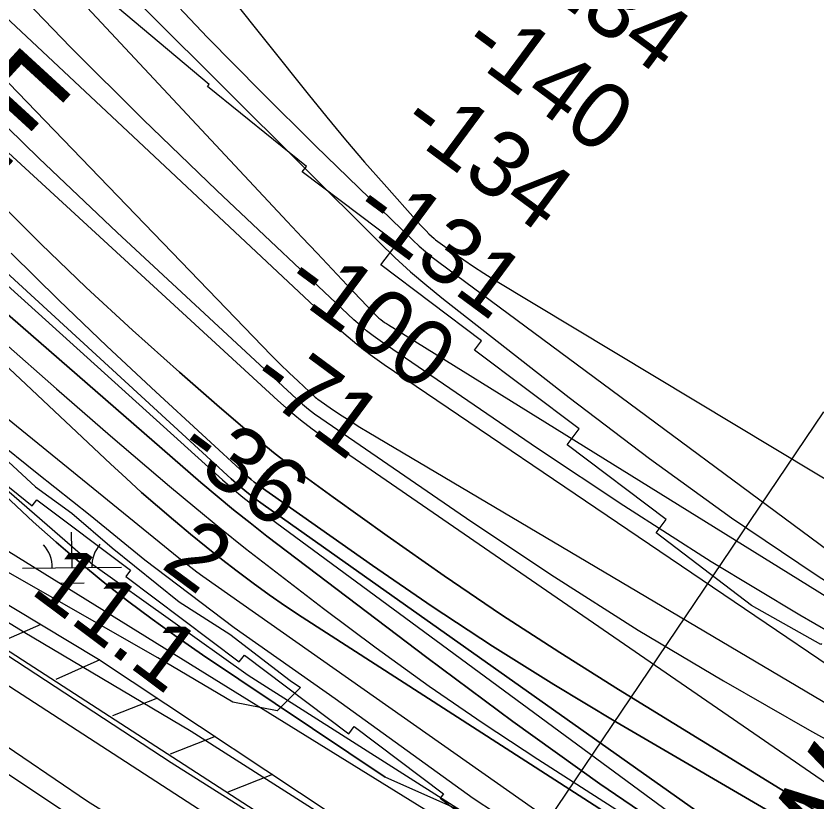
# Model space of a CAD drawing. Extents: x 3625074 to 3663148, y 511451 to 537151.
# Drawn here: x 3634862 to 3635673, y 519098 to 519895 of the extents above; entities that cross this region are included whole.
import ezdxf

# ---------------------------------------------------------------- set-up
doc = ezdxf.new("R2010")
doc.units = 0
for name, color, linetype in [('V-CHAN-NAID', 7, 'Continuous'), ('V-FLOD-BASE', 7, 'Continuous'), ('V-LEVE-TOET', 7, 'Continuous'), ('V-RIVR-EDGE', 7, 'Continuous'), ('V-RIVR-RANG', 7, 'Continuous'), ('V-ROAD-CNTR', 7, 'Continuous'), ('V-RRAP-FSHR', 7, 'Continuous'), ('V-RRAP-RVMT', 7, 'Continuous'), ('V-RRAP-RVMT-IDEN', 7, 'Continuous'), ('V-SITE-VEGE', 7, 'Continuous'), ('V-SURV-LINE', 7, 'Continuous'), ('V-TOPO-DPTH', 7, 'Continuous'), ('V-TOPO-MAJR', 7, 'Continuous'), ('V-TOPO-MINR', 7, 'Continuous'), ('V-TOPO-WATR', 7, 'Continuous'), ('V-WETL-SWMP', 7, 'Continuous')]:
    doc.layers.add(name, color=color, linetype=linetype)

msp = doc.modelspace()

# ---------------------------------------------------------------- linework, layer by layer
at = {"layer": 'V-FLOD-BASE'}
msp.add_lwpolyline([(3634090.55, 519910.25), (3634194.13, 519800.9), (3634386.97, 519607.9), (3634520.8, 519476.19), (3634584.04, 519425.92), (3634773.91, 519298.63), (3635018.86, 519138.42), (3635307.89, 518955.74), (3635376.08, 518920.65), (3635521.42, 518847.63), (3635650.26, 518785.8), (3635681.23, 518766.9), (3635736.91, 518724.29), (3635905.29, 518587.48), (3636020.79, 518500.86), (3636062.08, 518474.27), (3636166.84, 518428.53), (3636325.54, 518384.45), (3636518.06, 518331.12)], dxfattribs=at)
at = {"layer": 'V-LEVE-TOET'}
for points in [[(3633754.18, 520344.21), (3633818.36, 520271.47), (3633903.54, 520173.9), (3634010.31, 520053.24), (3634126.25, 519916.26), (3634248.95, 519789.97), (3634358.07, 519672.49), (3634515.12, 519522.72), (3634577.66, 519463.34), (3634624.14, 519429.91), (3634716.23, 519365.08), (3634869.06, 519271.07), (3635039.25, 519169.97), (3635206.79, 519063.37), (3635364.25, 518968.16), (3635535.73, 518885.04), (3635647.33, 518827.61), (3635705.94, 518786.25), (3635760.48, 518744.35), (3635856.24, 518664.4), (3635977.96, 518563.95), (3636030.51, 518527.57), (3636111.44, 518481.98)], [(3634022.77, 519871.18), (3634150.08, 519741.08), (3634256.33, 519627.68), (3634380.39, 519490.64), (3634460.25, 519418.65), (3634522.85, 519367.68), (3634640.41, 519292.22), (3634770.11, 519210.57), (3634934.13, 519099.06), (3635095.04, 518998.9), (3635326.47, 518859.9), (3635425.06, 518808.95), (3635530.58, 518754.77), (3635629.46, 518703.53), (3635690.35, 518657.22), (3635816.69, 518552.38), (3635937.56, 518453.67), (3635994.72, 518413.77), (3636064.4, 518378.14), (3636147.45, 518344.72), (3636257.22, 518314.59), (3636459.37, 518256.78), (3636618.09, 518214.39)]]:
    msp.add_lwpolyline(points, dxfattribs=at)
at = {"layer": 'V-RIVR-EDGE'}
msp.add_lwpolyline([(3634839.31, 519466.5), (3634883.05, 519431.58), (3634936.97, 519388.82), (3634992.09, 519343.66), (3635082.57, 519275), (3635185.05, 519203.31), (3635324.68, 519102.11), (3635437.96, 519027.99), (3635560.24, 518952.64), (3635601.58, 518922.52), (3635639.37, 518909.82), (3635686.73, 518882.09), (3635791.66, 518832), (3635834.83, 518809.69), (3635845.6, 518794.65), (3635882.77, 518772.95), (3635908.56, 518762.68), (3635968.51, 518728.91), (3636026.04, 518690.35), (3636153.75, 518627)], dxfattribs=at)
at = {"layer": 'V-RIVR-RANG'}
msp.add_line((3635309.21, 518944.14), (3635680.18, 519493.64), dxfattribs=at)
at = {"layer": 'V-ROAD-CNTR'}
msp.add_lwpolyline([(3634568.89, 519302.17), (3634710.67, 519221.62), (3634875.34, 519112.33), (3635082.38, 518973.77), (3635243.78, 518875.41)], dxfattribs=at)
at = {"layer": 'V-RRAP-FSHR'}
for p, q in [((3634886.75, 519278.3), (3634842.13, 519258.44)), ((3634946.74, 519242.23), (3634902.13, 519222.38)), ((3635005.02, 519203.46), (3634959.57, 519185.62)), ((3635063.35, 519164.76), (3635017.9, 519146.91)), ((3635121.68, 519126.05), (3635076.22, 519108.21))]:
    msp.add_line(p, q, dxfattribs=at)
msp.add_lwpolyline([(3634147.08, 519905.42), (3634263.45, 519782.39), (3634392.23, 519655), (3634490.6, 519558.02), (3634558.23, 519494.32), (3634636.53, 519434.84), (3634719.03, 519379.11), (3634945.21, 519243.15), (3635217.2, 519062.67), (3635340.51, 518994.45), (3635480.36, 518907.35), (3635584.73, 518858.17), (3635644.14, 518829.99), (3635679.66, 518811.05), (3635719.77, 518784.83), (3635782, 518731.04), (3635918.57, 518621.23), (3636029.38, 518539.58), (3636099.58, 518498.33), (3636149.27, 518473.17), (3636228.9, 518450.75), (3636602.64, 518349.34)], dxfattribs=at)
at = {"layer": 'V-RRAP-RVMT'}
for points in [[(3635677.71, 519258.99), (3635676.98, 519257.73), (3635606.9, 519297.51), (3635510.15, 519371.09), (3635520.28, 519384.62), (3635420.06, 519460.32), (3635432.08, 519476.27), (3635326.25, 519556.1), (3635333.3, 519565.48), (3635231.39, 519642.43), (3635247.69, 519664.14), (3635151.5, 519736.73), (3635155.92, 519742.24), (3635055.67, 519823.26), (3635057.36, 519825.27), (3634947.55, 519917.88)], [(3634766.29, 519488.63), (3634878.01, 519398.34), (3634882.98, 519404.46), (3634977.57, 519333.07), (3634972.91, 519326.89), (3635087.8, 519240.18), (3635093.09, 519247.02), (3635198.83, 519167.21), (3635204.44, 519174.65), (3635294.72, 519106.56), (3635291.35, 519102.14), (3635405.98, 519015.63), (3635411.09, 519022.05), (3635519.47, 518959.41), (3635520.22, 518960.66)]]:
    msp.add_lwpolyline(points, dxfattribs=at)
at = {"layer": 'V-SITE-VEGE'}
msp.add_lwpolyline([(3634083.76, 520177.19), (3634415.62, 519815.05), (3634510.75, 519725.47), (3634643.1, 519602.28), (3634800.3, 519459.46), (3634939.62, 519338.99), (3635097.05, 519226.72), (3635406.57, 519029.98), (3635562.76, 518937.15), (3635562.73, 518932.98), (3635559.93, 518930.23), (3635534.94, 518930.42), (3635055.4, 519227.03), (3634740.31, 519422.43), (3634646.39, 519487.01), (3634509.85, 519607.46), (3634168.93, 519928.56)], dxfattribs=at)
at = {"layer": 'V-SURV-LINE'}
for points in [[(3634667.79, 519372.18), (3635273.4, 518979.78)], [(3635257.1, 518954.6), (3634651.49, 519347)]]:
    msp.add_lwpolyline(points, dxfattribs=at)
at = {"layer": 'V-TOPO-DPTH'}
for points in [[(3634470.18, 520084.79), (3634841.63, 519708.74), (3634886.94, 519663.86), (3634932.87, 519619.64), (3634979.75, 519576.43), (3635027.26, 519533.89)], [(3635027.26, 519533.89), (3634979.75, 519576.43), (3634932.87, 519619.64), (3634886.94, 519663.86), (3634841.63, 519708.74), (3634470.18, 520084.79)], [(3636546.02, 518543.31), (3636456.99, 518575.46), (3636369.18, 518610.81), (3636282.18, 518648.29), (3635840.48, 518848.19), (3635824.19, 518855.99), (3635808.16, 518864.27), (3635792.51, 518873.24), (3635777.12, 518882.68), (3635151.55, 519285.61), (3635134.77, 519296.72), (3635118.19, 519308.12), (3635101.92, 519319.94), (3635085.84, 519332.05), (3635069.99, 519344.46), (3635054.25, 519357), (3635038.65, 519369.73), (3635023.16, 519382.59), (3635021.3, 519384.15), (3635005.07, 519398.02), (3634989.01, 519412.07), (3634973.18, 519426.39), (3634957.51, 519440.88), (3634398.55, 519966.94)], [(3634398.55, 519966.94), (3634957.51, 519440.88), (3634973.18, 519426.39), (3634989.01, 519412.07), (3635005.07, 519398.02), (3635021.3, 519384.15), (3635023.16, 519382.59), (3635038.65, 519369.73), (3635054.25, 519357), (3635069.99, 519344.46), (3635085.84, 519332.05), (3635101.92, 519319.94), (3635118.19, 519308.12), (3635134.77, 519296.72), (3635151.55, 519285.61), (3635777.12, 518882.68)], [(3634540.01, 519923.72), (3634573.32, 519891.53), (3634607.11, 519859.82), (3635079.68, 519425.87), (3635087.45, 519419), (3635095.39, 519412.33), (3635103.58, 519405.98), (3635111.94, 519399.82), (3635797.26, 518915.12), (3635802.03, 518911.87), (3635806.87, 518908.76), (3635811.83, 518905.82), (3635816.86, 518903.01), (3635822, 518900.39), (3635827.2, 518897.92), (3635832.5, 518895.66), (3635837.86, 518893.54), (3636448.32, 518666.64), (3636514.19, 518642.95)], [(3636514.19, 518642.95), (3636448.32, 518666.64), (3635837.86, 518893.54), (3635832.5, 518895.66), (3635827.2, 518897.92), (3635822, 518900.39), (3635816.86, 518903.01), (3635811.83, 518905.82), (3635806.87, 518908.76), (3635802.03, 518911.87), (3635797.26, 518915.12), (3635111.94, 519399.82), (3635103.58, 519405.98), (3635095.39, 519412.33), (3635087.45, 519419), (3635079.68, 519425.87), (3634607.11, 519859.82), (3634573.32, 519891.53), (3634540.01, 519923.72)], [(3635777.12, 518882.68), (3635235.53, 519123.39), (3635050.49, 519247.57), (3635024.84, 519265.27), (3634999.51, 519283.41), (3634974.65, 519302.19), (3634950.11, 519321.4), (3634926.07, 519341.24), (3634902.39, 519361.47), (3634879.23, 519382.31), (3634856.42, 519403.55), (3634325.94, 519910.28)], [(3634856.92, 519654.3), (3634905.01, 519606.79), (3634953.87, 519560.08), (3635003.26, 519513.9), (3635097.17, 519427.53), (3635100.04, 519425), (3635102.96, 519422.54), (3635105.98, 519420.21), (3635109.06, 519417.95), (3635222.71, 519337.95), (3635283.17, 519296.54), (3635344.3, 519256.17), (3635406.43, 519217.38), (3635469.24, 519179.63), (3635829.37, 518969.38), (3635843.91, 518961.23), (3635858.63, 518953.42), (3635873.61, 518946.14), (3635888.76, 518939.2), (3636094.92, 518849.16), (3636213.88, 518798.99), (3636333.62, 518750.84), (3636454.54, 518705.72), (3636576.24, 518662.63)], [(3636576.24, 518662.63), (3636454.54, 518705.72), (3636333.62, 518750.84), (3636213.88, 518798.99), (3636094.92, 518849.16), (3635888.76, 518939.2), (3635873.61, 518946.14), (3635858.63, 518953.42), (3635843.91, 518961.23), (3635829.37, 518969.38), (3635469.24, 519179.63), (3635406.43, 519217.38), (3635344.3, 519256.17), (3635283.17, 519296.54), (3635222.71, 519337.95), (3635109.06, 519417.95), (3635105.98, 519420.21), (3635102.96, 519422.54), (3635100.04, 519425), (3635097.17, 519427.53), (3635003.26, 519513.9), (3634953.87, 519560.08), (3634905.01, 519606.79), (3634856.92, 519654.3)], [(3636800.41, 518500.32), (3636269.72, 518689.94), (3636192.96, 518718.39), (3636116.68, 518748.03), (3636041.12, 518779.46), (3635966.04, 518812.09), (3635832.8, 518871.86), (3635824.79, 518875.66), (3635816.91, 518879.7), (3635809.22, 518884.08), (3635801.65, 518888.69), (3635633.64, 518996.13), (3635542.93, 519055.73), (3635453.22, 519116.77), (3635365.03, 519179.98), (3635277.85, 519244.64), (3635115.96, 519367.8), (3635098.94, 519381.01), (3635082.09, 519394.44), (3635065.51, 519408.18), (3635049.1, 519422.15), (3634837.25, 519605.96)], [(3634837.25, 519605.96), (3635049.1, 519422.15), (3635065.51, 519408.18), (3635082.09, 519394.44), (3635098.94, 519381.01), (3635115.96, 519367.8), (3635277.85, 519244.64), (3635365.03, 519179.98), (3635453.22, 519116.77), (3635542.93, 519055.73), (3635633.64, 518996.13), (3635801.65, 518888.69), (3635809.22, 518884.08), (3635816.91, 518879.7), (3635824.79, 518875.66), (3635832.8, 518871.86), (3635966.04, 518812.09), (3636041.12, 518779.46), (3636116.68, 518748.03), (3636192.96, 518718.39), (3636269.72, 518689.94), (3636800.41, 518500.32)], [(3635027.26, 519533.89), (3635068, 519498.21), (3635095.95, 519474.44), (3635124.34, 519451.23), (3635153.41, 519428.87), (3635182.93, 519407.08), (3635237.68, 519367.88), (3635295.31, 519327.52), (3635353.5, 519288), (3635412.51, 519249.72), (3635472.07, 519212.27), (3635855.69, 518976.71), (3635861.76, 518973.15), (3635867.91, 518969.76), (3635874.2, 518966.62), (3635880.57, 518963.66), (3635973.51, 518922.65), (3636026.6, 518899.77), (3636079.95, 518877.5), (3636133.67, 518856.14), (3636187.63, 518835.4), (3636863.96, 518582.04)], [(3636863.96, 518582.04), (3636187.63, 518835.4), (3636133.67, 518856.14), (3636079.95, 518877.5), (3636026.6, 518899.77), (3635973.51, 518922.65), (3635880.57, 518963.66), (3635874.2, 518966.62), (3635867.91, 518969.76), (3635861.76, 518973.15), (3635855.69, 518976.71), (3635472.07, 519212.27), (3635412.51, 519249.72), (3635353.5, 519288), (3635295.31, 519327.52), (3635237.68, 519367.88), (3635182.93, 519407.08), (3635153.41, 519428.87), (3635124.34, 519451.23), (3635095.95, 519474.44), (3635068, 519498.21), (3635027.26, 519533.89)]]:
    msp.add_lwpolyline(points, dxfattribs=at)
at = {"layer": 'V-TOPO-MAJR'}
for points in [[(3634615.05, 520244.48), (3635136.4, 519686.47), (3635151.51, 519670.34), (3635166.65, 519654.24), (3635181.83, 519638.17), (3635197.05, 519622.14), (3635224.24, 519593.56), (3635225.91, 519591.87), (3635229.41, 519588.67), (3635231.24, 519587.16), (3635235.04, 519584.31), (3635237, 519582.98), (3635239, 519581.69), (3635939.37, 519146.97), (3635950.18, 519140.53), (3635961.14, 519134.36), (3635972.31, 519128.59), (3635983.63, 519123.09), (3636281.59, 518984.91), (3636386.51, 518938.3), (3636492.36, 518893.99)], [(3634518.2, 520065.11), (3635127.07, 519504.99), (3635138.3, 519495.08), (3635149.8, 519485.51), (3635161.69, 519476.43), (3635173.84, 519467.68), (3635771.67, 519056.32), (3635789.26, 519044.69), (3635807.11, 519033.51), (3635825.38, 519023), (3635843.91, 519012.94), (3635862.78, 519003.53), (3635881.84, 518994.53), (3635901.18, 518986.15), (3635920.71, 518978.18), (3636527.83, 518741.86)]]:
    msp.add_lwpolyline(points, dxfattribs=at)
at = {"layer": 'V-TOPO-MINR'}
for points in [[(3634547.67, 520178.54), (3635180.75, 519584.89), (3635193.64, 519573.37), (3635206.87, 519562.26), (3635220.61, 519551.8), (3635234.7, 519541.76), (3635793.09, 519163.21), (3635815.52, 519148.61), (3635838.3, 519134.6), (3635861.59, 519121.46), (3635885.22, 519108.9), (3635909.22, 519097.01), (3635933.37, 519085.45), (3635957.75, 519074.37), (3635982.27, 519063.6), (3636627.87, 518787.8)], [(3634542.26, 520150.38), (3635111.38, 519560.05), (3635120.23, 519551.02), (3635129.18, 519542.08), (3635138.28, 519533.29), (3635147.47, 519524.6), (3635164.72, 519508.54), (3635166.03, 519507.41), (3635166.72, 519506.88), (3635167.43, 519506.38), (3635183.46, 519495.43), (3635192.24, 519489.55), (3635201.1, 519483.79), (3635210.07, 519478.2), (3635219.12, 519472.73), (3635908.53, 519064.5)], [(3634470.18, 520084.79), (3634841.63, 519708.74), (3634886.94, 519663.86), (3634932.87, 519619.64), (3634979.75, 519576.43), (3635027.26, 519533.89)], [(3634998.43, 520015.58), (3635157.66, 519815.55), (3635176.44, 519792.36), (3635195.47, 519769.39), (3635214.88, 519746.74), (3635234.55, 519724.3), (3635268.91, 519685.76), (3635271.62, 519682.78), (3635274.37, 519679.85), (3635277.18, 519676.97), (3635280.04, 519674.14), (3635285.15, 519669.16), (3635285.49, 519668.85), (3635286.55, 519668), (3635305.42, 519654.43), (3635315.3, 519647.51), (3635325.3, 519640.74), (3635335.45, 519634.23), (3635345.72, 519627.87), (3635996.6, 519235.84)], [(3634916.98, 519977.43), (3635229.89, 519665.1), (3635245.47, 519650.1), (3635261.39, 519635.5), (3635277.83, 519621.48), (3635294.62, 519607.85), (3635421.91, 519508.24), (3635503.54, 519446.43), (3635586.4, 519386.39), (3635671.12, 519329), (3635757.08, 519273.38), (3635953.55, 519150.63), (3635959.82, 519146.87), (3635966.19, 519143.26), (3635972.68, 519139.9), (3635979.26, 519136.7), (3636120.37, 519071.23), (3636197.92, 519036.25), (3636275.93, 519002.36), (3636354.65, 518970.13), (3636433.82, 518939.01), (3636910.05, 518757.58)], [(3634326.01, 519946.96), (3634435.73, 519843.07), (3634498.77, 519784.71), (3634562.67, 519727.31), (3634627.84, 519671.36), (3634693.86, 519616.39), (3635026.59, 519345.6), (3635032.61, 519340.81), (3635038.69, 519336.11), (3635044.88, 519331.53), (3635051.12, 519327.04), (3635386.94, 519091.19), (3635453.01, 519046.44), (3635520.01, 519003.2), (3635588.44, 518962.25), (3635657.81, 518922.82), (3635749.24, 518872.87), (3635773.76, 518859.87), (3635798.5, 518847.29), (3635823.54, 518835.34), (3635848.78, 518823.8), (3636569.98, 518505.25)], [(3634504.78, 519936.75), (3635070.79, 519424.89), (3635081.05, 519415.88), (3635091.5, 519407.08), (3635102.2, 519398.61), (3635113.07, 519390.34), (3635548.74, 519069.43), (3635593.06, 519037.47), (3635637.8, 519006.12), (3635683.16, 518975.69)], [(3636603.48, 518823.36), (3635990.39, 519102.66), (3635971.75, 519111.43), (3635953.26, 519120.51), (3635935.01, 519130.04), (3635916.91, 519139.87), (3635746.75, 519235.09), (3635655.79, 519287.62), (3635565.83, 519341.77), (3635477.36, 519398.32), (3635389.9, 519456.49), (3635230.61, 519565.56), (3635223.66, 519570.56), (3635216.88, 519575.77), (3635210.36, 519581.28), (3635204, 519587.01), (3635065.32, 519717.82), (3634990.56, 519789.91), (3634916.89, 519863.07), (3634844.85, 519937.83)], [(3635002.61, 519929.32), (3635055.7, 519873), (3635109.94, 519817.79), (3635164.95, 519763.32), (3635263.8, 519667.44), (3635270.06, 519661.59), (3635276.48, 519655.92), (3635283.12, 519650.51), (3635289.9, 519645.28), (3635824.44, 519249.51), (3635848.24, 519232.31), (3635872.3, 519215.48), (3635896.73, 519199.2), (3635921.42, 519183.3), (3635967.69, 519154.22), (3635971.23, 519152.15), (3635974.89, 519150.31), (3636014.56, 519131.9), (3636036.33, 519122), (3636058.2, 519112.33), (3636080.22, 519103), (3636102.33, 519093.91), (3636923.24, 518763.63)], [(3634540.01, 519923.72), (3634573.32, 519891.53), (3634607.11, 519859.82), (3635079.68, 519425.87), (3635087.45, 519419), (3635095.39, 519412.33), (3635103.58, 519405.98), (3635111.94, 519399.82), (3635797.26, 518915.12), (3635802.03, 518911.87), (3635806.87, 518908.76), (3635811.83, 518905.82), (3635816.86, 518903.01), (3635822, 518900.39), (3635827.2, 518897.92), (3635832.5, 518895.66), (3635837.86, 518893.54), (3636448.32, 518666.64), (3636514.19, 518642.95)], [(3634325.94, 519910.28), (3634856.42, 519403.55), (3634879.23, 519382.31), (3634902.39, 519361.47), (3634926.07, 519341.24), (3634950.11, 519321.4), (3634974.65, 519302.19), (3634999.51, 519283.41), (3635024.84, 519265.27), (3635050.49, 519247.57), (3635235.53, 519123.39)], [(3634729.12, 519905.4), (3634806.11, 519827.27), (3634884.69, 519750.75), (3634964.34, 519675.3), (3635145.94, 519506.81), (3635151.86, 519501.55), (3635157.93, 519496.48), (3635164.22, 519491.67), (3635170.65, 519487.05), (3635323.58, 519382.23), (3635407.34, 519326.56), (3635492.1, 519272.52), (3635578.38, 519220.92), (3635665.66, 519170.95), (3635875.28, 519054.89), (3635890.95, 519046.5), (3635906.76, 519038.43), (3635922.81, 519030.81), (3635939, 519023.49), (3636151.97, 518930.94), (3636273.38, 518879.76), (3636395.49, 518830.39), (3636518.67, 518783.72)], [(3634856.92, 519654.3), (3634905.01, 519606.79), (3634953.87, 519560.08), (3635003.26, 519513.9), (3635097.17, 519427.53), (3635100.04, 519425), (3635102.96, 519422.54), (3635105.98, 519420.21), (3635109.06, 519417.95), (3635222.71, 519337.95), (3635283.17, 519296.54), (3635344.3, 519256.17), (3635406.43, 519217.38), (3635469.24, 519179.63), (3635829.37, 518969.38), (3635843.91, 518961.23), (3635858.63, 518953.42), (3635873.61, 518946.14), (3635888.76, 518939.2), (3636094.92, 518849.16), (3636213.88, 518798.99), (3636333.62, 518750.84), (3636454.54, 518705.72), (3636576.24, 518662.63)], [(3634837.25, 519605.96), (3635049.1, 519422.15), (3635065.51, 519408.18), (3635082.09, 519394.44), (3635098.94, 519381.01), (3635115.96, 519367.8), (3635277.85, 519244.64), (3635365.03, 519179.98), (3635453.22, 519116.77), (3635542.93, 519055.73), (3635633.64, 518996.13), (3635801.65, 518888.69), (3635809.22, 518884.08), (3635816.91, 518879.7), (3635824.79, 518875.66), (3635832.8, 518871.86), (3635966.04, 518812.09), (3636041.12, 518779.46), (3636116.68, 518748.03), (3636192.96, 518718.39), (3636269.72, 518689.94), (3636800.41, 518500.32)], [(3634848.33, 519564.96), (3634902.6, 519516.87), (3634957.41, 519469.38), (3635017.37, 519418.29), (3635042.76, 519396.99), (3635068.36, 519375.95), (3635094.28, 519355.31), (3635120.41, 519334.94), (3635173.23, 519294.41), (3635226.41, 519254.65), (3635280.23, 519215.8), (3635335.02, 519178.32), (3635390.44, 519141.75), (3635789.38, 518885.67), (3635800.86, 518878.66), (3635812.54, 518871.98), (3635824.5, 518865.84), (3635836.65, 518860.04), (3636045.54, 518765.94), (3636162.97, 518715.11), (3636281.32, 518666.62), (3636401.04, 518621.64), (3636521.68, 518579)], [(3635027.26, 519533.89), (3635068, 519498.21), (3635095.95, 519474.44), (3635124.34, 519451.23), (3635153.41, 519428.87), (3635182.93, 519407.08), (3635237.68, 519367.88), (3635295.31, 519327.52), (3635353.5, 519288), (3635412.51, 519249.72), (3635472.07, 519212.27), (3635855.69, 518976.71), (3635861.76, 518973.15), (3635867.91, 518969.76), (3635874.2, 518966.62), (3635880.57, 518963.66), (3635973.51, 518922.65), (3636026.6, 518899.77), (3636079.95, 518877.5), (3636133.67, 518856.14), (3636187.63, 518835.4), (3636863.96, 518582.04)]]:
    msp.add_lwpolyline(points, dxfattribs=at)
at = {"layer": 'V-TOPO-WATR'}
msp.add_lwpolyline([(3634398.55, 519966.94), (3634957.51, 519440.88), (3634973.18, 519426.39), (3634989.01, 519412.07), (3635005.07, 519398.02), (3635021.3, 519384.15), (3635023.16, 519382.59), (3635038.65, 519369.73), (3635054.25, 519357), (3635069.99, 519344.46), (3635085.84, 519332.05), (3635101.92, 519319.94), (3635118.19, 519308.12), (3635134.77, 519296.72), (3635151.55, 519285.61), (3635777.12, 518882.68), (3635792.51, 518873.24), (3635808.16, 518864.27), (3635824.19, 518855.99), (3635840.48, 518848.19), (3636282.18, 518648.29), (3636369.18, 518610.81), (3636456.99, 518575.46), (3636546.02, 518543.31)], dxfattribs=at)
at = {"layer": 'V-WETL-SWMP'}
for p, q in [((3634918.47, 519335.72), (3634918.11, 519371.72)), ((3634868.47, 519335.22), (3634968.47, 519336.22)), ((3634906.63, 519320.17), (3634930.62, 519320.41))]:
    msp.add_line(p, q, dxfattribs=at)
msp.add_lwpolyline([(3634844.6, 519451.45), (3634881.49, 519417.52), (3634918.44, 519391.03), (3634959.25, 519355.77), (3635027.01, 519301.07), (3635078.33, 519268.35), (3635139.6, 519221.58), (3635149.91, 519214.32), (3635126.16, 519190.57), (3635081.41, 519199.52), (3635005.33, 519244.28), (3634848.69, 519333.78)], dxfattribs=at)
for centre, start, end in [((3634863.22, 519335.64), 359.8032, 41.34685), ((3634973.7, 519336.75), 139.80319, 181.34685)]:
    msp.add_arc(centre, 35.25, start, end, dxfattribs=at)

# ---------------------------------------------------------------- texts
at = {"layer": 'V-CHAN-NAID'}
msp.add_text('WAGGAMAN "109" (109.1)', height=100, rotation=58.08101, dxfattribs=at).set_placement((3635688.76, 519000.85))
at = {"layer": 'V-RIVR-RANG'}
for s, rotation, p in [('-134', 323.51558, (3635367.36, 519940.81)), ('-140', 323.51558, (3635309.82, 519858.98)), ('-134', 323.51558, (3635248.04, 519780.3)), ('-131', 323.51558, (3635199.41, 519691.89)), ('-100', 323.51558, (3635129.99, 519618.85)), ('-71', 323.51558, (3635094.94, 519520.4)), ('-36', 323.51558, (3635021.49, 519450.34)), ('2', 323.51558, (3635007.22, 519336.52)), ('11.1', 323.22833, (3634874.82, 519310.79))]:
    msp.add_text(s, height=67, rotation=rotation, dxfattribs=at).set_placement(p)
at = {"layer": 'V-RRAP-RVMT-IDEN'}
msp.add_text('DALE', height=100, rotation=317.47539, dxfattribs=at).set_placement((3634598.19, 519971.82))

doc.saveas('drawing.dxf')
